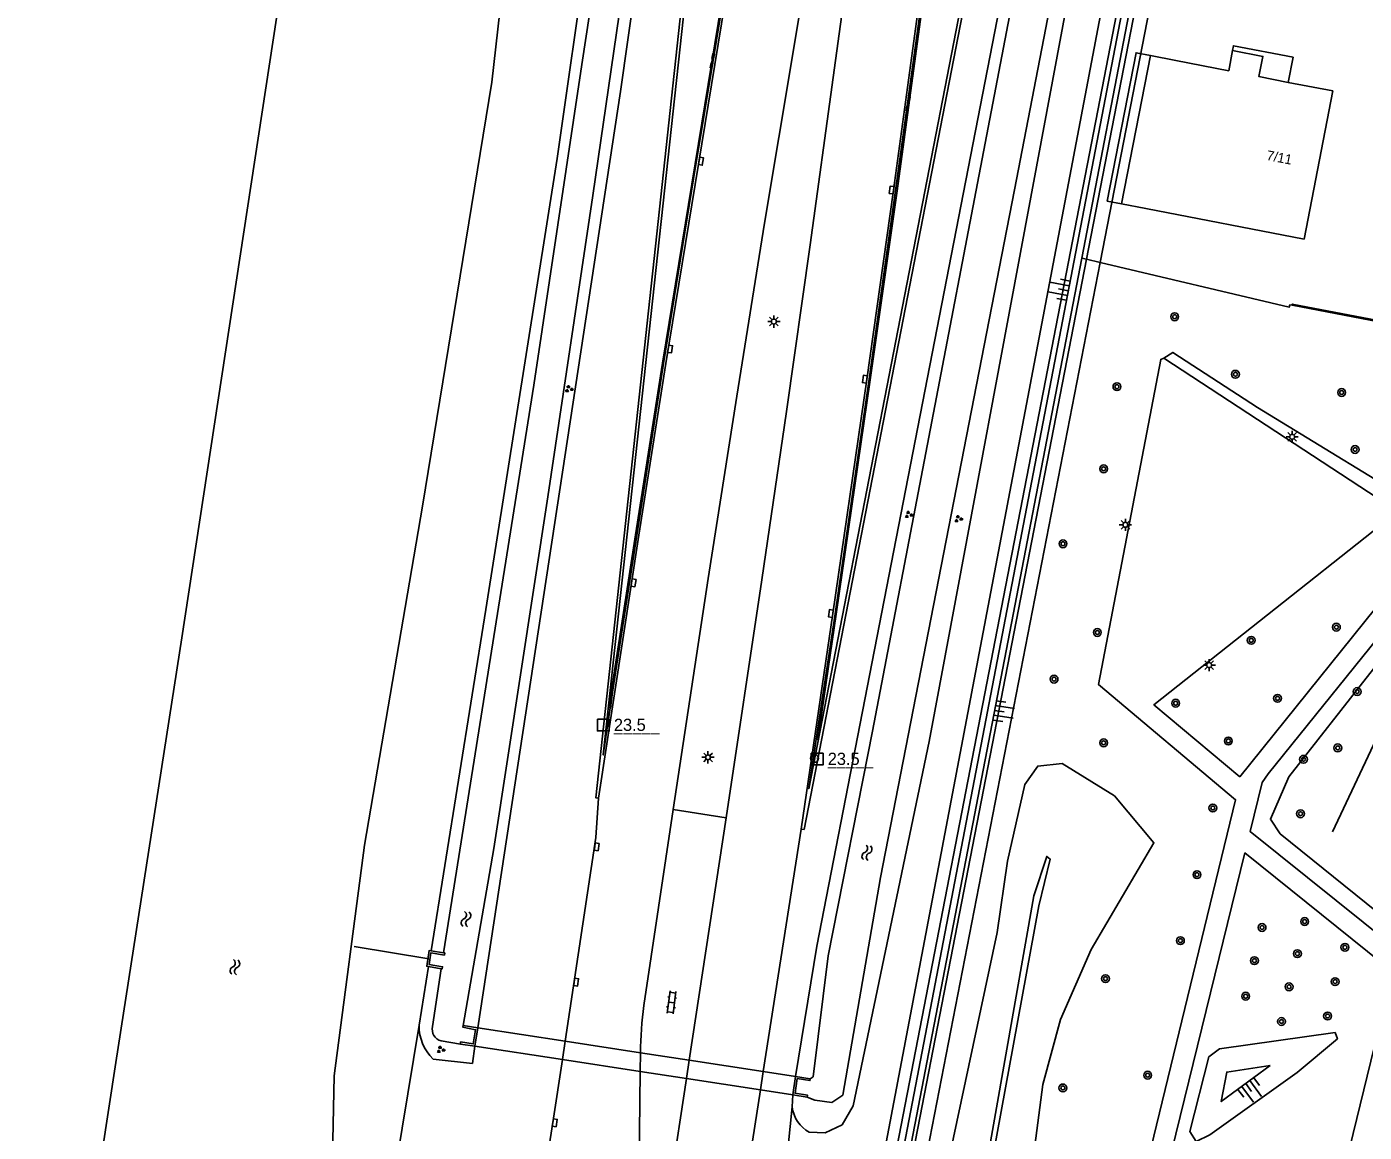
# Model space of a CAD drawing. Extents: x 125000 to 129004, y 397500 to 399008.
# Drawn here: x 126073.4 to 126209.9, y 398552.1 to 398664.9 of the extents above; entities that cross this region are included whole.
import ezdxf

# ---------------------------------------------------------------- set-up
doc = ezdxf.new("R2010")
doc.units = 0
for name, color, linetype in [('gg-afsc-erfafscheiding', 7, 'Continuous'), ('gg-afsc-geluidsscherm', 7, 'Continuous'), ('gg-anno-huisnummerreeks BGT', 7, 'Continuous'), ('gg-bbg-hoofdgebouw', 7, 'Continuous'), ('gg-bbg-luifel en loopbrug', 7, 'Continuous'), ('gg-knt-BGT kruinlijn', 7, 'Continuous'), ('gg-knt-bovenkant onderkant talud', 7, 'Continuous'), ('gg-knt-verharding', 7, 'Continuous'), ('gg-kntw-bovenkant insteek waterloop', 7, 'Continuous'), ('gg-kntw-waterlijn', 7, 'Continuous'), ('gg-kwrk-duiker nz buis', 7, 'Continuous'), ('gg-kwrk-faunavoorziening', 7, 'Continuous'), ('gg-kwrk-keermuur', 7, 'Continuous'), ('gg-kwrk-kunstwerk', 7, 'Continuous'), ('gg-kwrk-uitstroombak niveau min 01', 7, 'Continuous'), ('gt-anno-nummer hm paal', 7, 'Continuous'), ('gt-grn-afwateringsgoot', 7, 'Continuous'), ('gt-grn-groengrens', 7, 'Continuous'), ('gt-grn-groengrens NZ', 7, 'Continuous'), ('gt-grn-vlakafsluiter', 7, 'Continuous'), ('gt-symb-afwateringsgoot', 7, 'Continuous'), ('gt-symb-boom', 7, 'Continuous'), ('gt-symb-groenvak', 7, 'Continuous'), ('gt-symb-hm paal', 7, 'Continuous'), ('gt-symb-hoogtemerk', 7, 'Continuous'), ('gt-symb-klinker verharding', 7, 'Continuous'), ('gt-symb-kolk', 7, 'Continuous'), ('gt-symb-lichtmast', 7, 'Continuous'), ('gt-symb-talud symbool', 7, 'Continuous'), ('gt-symb-watersymbool', 7, 'Continuous')]:
    doc.layers.add(name, color=color, linetype=linetype)

# ---------------------------------------------------------------- blocks, each defined once
blk = doc.blocks.new('gt0-TALUD_1')
at = {"layer": 'gt-symb-talud symbool'}
for p, q in [((-1, -1), (-1, 0)), ((-0.5, -2), (-0.5, 0)), ((0, -1), (0, 0)), ((0.5, -2), (0.5, 0)), ((1, -1), (1, 0))]:
    blk.add_line(p, q, dxfattribs=at)
blk = doc.blocks.new('gt0-BOOM')
at = {"layer": 'gt-symb-boom'}
for radius in [0.4, 0.2]:
    blk.add_circle((0, 0), radius, dxfattribs=at)
blk = doc.blocks.new('gt0-KOLK')
at = {"layer": 'gt-symb-kolk'}
blk.add_lwpolyline([(0, 0), (0.37, 0), (0.37, 0.4), (-0.38, 0.4), (-0.38, 0), (0, 0)], dxfattribs=at)
blk = doc.blocks.new('gt0-GRVAK')
at = {"layer": 'gt-symb-groenvak'}
for p, q in [((-0.11, 0.19), (-0.23, 0.24)), ((-0.18, 0.15), (0.09, 0.15)), ((-0.09, 0.21), (-0.16, 0.32)), ((-0.05, 0.21), (-0.05, 0.39)), ((0, 0.21), (0.06, 0.32)), ((0.01, 0.19), (0.13, 0.24)), ((0.26, -0.05), (0.2, 0.06)), ((0.3, -0.05), (0.3, 0.13)), ((0.35, -0.05), (0.41, 0.06)), ((-0.24, -0.23), (-0.36, -0.18)), ((-0.32, -0.26), (-0.05, -0.26)), ((-0.23, -0.21), (-0.29, -0.09)), ((-0.18, -0.2), (-0.18, -0.02)), ((-0.14, -0.21), (-0.07, -0.09)), ((-0.12, -0.23), (0, -0.18)), ((0.24, -0.07), (0.12, -0.02)), ((0.17, -0.11), (0.44, -0.11)), ((0.37, -0.07), (0.49, -0.02))]:
    blk.add_line(p, q, dxfattribs=at)
blk = doc.blocks.new('gt0-KL1')
at = {"layer": 'gt-symb-klinker verharding'}
for p, q in [((-1.15, 0.3), (1.15, 0.3)), ((-1, -0.3), (-1, 0.3)), ((-0.5, 0.3), (-0.5, 0.45)), ((0, -0.3), (0, 0.3)), ((0.5, 0.3), (0.5, 0.45)), ((1, -0.3), (1, 0.3)), ((-1.15, -0.3), (1.15, -0.3)), ((-0.5, -0.45), (-0.5, -0.3)), ((0.5, -0.45), (0.5, -0.3))]:
    blk.add_line(p, q, dxfattribs=at)
blk = doc.blocks.new('gt0-WA')
at = {"layer": 'gt-symb-watersymbool'}
for centre, start, end in [((-0.32, 0.02), 28.0725, 151.9275), ((0.43, 0.42), 208.0725, 331.9275), ((-0.32, -0.43), 28.0725, 151.9275), ((0.43, -0.03), 208.0725, 331.9275)]:
    blk.add_arc(centre, 0.425, start, end, dxfattribs=at)
blk = doc.blocks.new('gt0-HMpaal')
at = {"layer": 'gt-symb-hm paal'}
blk.add_lwpolyline([(-0.6, 0.6), (0.6, 0.6), (0.6, -0.6), (-0.6, -0.6)], close=True, dxfattribs=at)
blk = doc.blocks.new('gt0-HMERK')
at = {"layer": 'gt-symb-hoogtemerk'}
blk.add_circle((0, 0), 0.4, dxfattribs=at)
blk.add_text('N.A.P', height=0.2, dxfattribs=at).set_placement((-0.35, -0.1))
blk = doc.blocks.new('gt0-LMAST')
at = {"layer": 'gt-symb-lichtmast'}
for p, q in [((-0.18, 0.17), (-0.45, 0.44)), ((-0.01, 0.25), (-0.01, 0.62)), ((0.17, 0.17), (0.44, 0.44)), ((-0.26, 0), (-0.63, 0)), ((-0.18, -0.18), (-0.45, -0.45)), ((-0.01, -0.25), (-0.01, -0.63)), ((0.44, -0.45), (0.17, -0.18)), ((0.24, 0), (0.62, 0))]:
    blk.add_line(p, q, dxfattribs=at)
blk.add_circle((-0.01, 0), 0.25, dxfattribs=at)
blk = doc.blocks.new('gt0-AFWGT_1')
at = {"layer": 'gt-symb-afwateringsgoot'}
for p, q in [((-1.08, 0), (-0.73, 0)), ((-0.23, 0), (0.22, 0)), ((0.72, 0), (1.07, 0))]:
    blk.add_line(p, q, dxfattribs=at)
for points in [[(-0.73, 0.08), (-0.23, 0.08), (-0.23, -0.08), (-0.73, -0.08)], [(0.22, 0.08), (0.72, 0.08), (0.72, -0.08), (0.22, -0.08)]]:
    blk.add_lwpolyline(points, close=True, dxfattribs=at)

msp = doc.modelspace()

# ---------------------------------------------------------------- linework, layer by layer
at = {"layer": 'gg-afsc-erfafscheiding'}
for p, q in [((126181.09, 398641.34), (126181.58, 398641.22)), ((126181.58, 398641.22), (126182.97, 398640.89))]:
    msp.add_line(p, q, dxfattribs=at)
msp.add_lwpolyline([(126182.97, 398640.89), (126202.29, 398636.33), (126202.33, 398636.58)], dxfattribs=at)
at = {"layer": 'gg-afsc-geluidsscherm'}
for p, q in [((126196.99, 398727.96), (126160.17, 398536.2)), ((126181.09, 398641.34), (126196.89, 398723.32))]:
    msp.add_line(p, q, dxfattribs=at)
msp.add_lwpolyline([(126160.17, 398536.2), (126160.81, 398536.12), (126181.09, 398641.34)], dxfattribs=at)
at = {"layer": 'gg-bbg-hoofdgebouw'}
for p, q in [((126185.17, 398646.86), (126188.11, 398662.01)), ((126188.11, 398662.01), (126190.7, 398661.5)), ((126185.17, 398646.86), (126187.65, 398646.39))]:
    msp.add_line(p, q, dxfattribs=at)
for points in [[(126190.7, 398661.5), (126196.1, 398660.45), (126196.5, 398662.51)], [(126202.18, 398659.27), (126199.18, 398659.86), (126199.59, 398661.92), (126196.5, 398662.51)], [(126187.65, 398646.39), (126203.8, 398643.28), (126206.73, 398658.39), (126202.18, 398659.27)]]:
    msp.add_lwpolyline(points, dxfattribs=at)
at = {"layer": 'gg-bbg-luifel en loopbrug'}
for points in [[(126185.17, 398646.86), (126183.7, 398647.15), (126186.65, 398662.29), (126188.11, 398662.01)], [(126202.18, 398659.27), (126202.67, 398661.84), (126196.59, 398663), (126196.5, 398662.51)]]:
    msp.add_lwpolyline(points, dxfattribs=at)
at = {"layer": 'gg-knt-BGT kruinlijn'}
for p, q in [((126181.58, 398641.22), (126197.49, 398723.2)), ((126160.98, 398535.11), (126181.58, 398641.22))]:
    msp.add_line(p, q, dxfattribs=at)
msp.add_lwpolyline([(126196.61, 398728.05), (126161.36, 398546.18), (126156.59, 398546.33), (126156.01, 398536.5)], dxfattribs=at)
at = {"layer": 'gg-knt-bovenkant onderkant talud'}
for p, q in [((126196.95, 398712.74), (126182.97, 398640.89)), ((126182.97, 398640.89), (126162.33, 398534.73))]:
    msp.add_line(p, q, dxfattribs=at)
for points in [[(126194.86, 398728.47), (126160.48, 398547.68), (126156.72, 398548.19)], [(126220.76, 398611.3), (126219.22, 398609.96), (126210.51, 398598.95), (126202.26, 398588.41), (126200.37, 398584.09), (126201.37, 398582.59), (126211.2, 398574.64), (126213.05, 398582.62), (126220.85, 398610.36), (126220.76, 398611.3)], [(126206.71, 398582.8), (126215.65, 398601.77), (126218.05, 398606.92), (126220.76, 398611.3)], [(126166.32, 398543.76), (126172.46, 398572.5), (126173.5, 398579.78), (126175.27, 398587.6), (126176.61, 398589.49), (126179.1, 398589.76), (126184.44, 398586.45), (126188.46, 398581.66), (126182.07, 398570.78), (126178.91, 398563.65), (126177.13, 398557.01), (126175.55, 398544.99), (126174.58, 398531.11), (126174.74, 398519.37), (126173.91, 398508.13), (126173.78, 398502.86), (126169.63, 398504.05), (126162.76, 398506.19), (126160.8, 398507.57), (126159.78, 398510.17), (126160.28, 398528.16), (126163.9, 398530.72), (126166.32, 398543.76)], [(126165.25, 398512.38), (126165.68, 398512.23), (126170.73, 398542.55), (126176.72, 398575.24), (126177.86, 398580.01), (126177.53, 398580.28), (126176.22, 398576.24), (126170.28, 398542.65), (126165.25, 398512.38)], [(126194.19, 398551.85), (126192.77, 398551.18), (126192.13, 398552.19), (126194.09, 398559.84), (126195.16, 398560.65), (126206.97, 398562.29), (126207.21, 398561.67), (126203.08, 398558.22), (126194.19, 398551.85)], [(126200.34, 398558.94), (126195.91, 398558.26), (126195.35, 398555.25), (126200.34, 398558.94)]]:
    msp.add_lwpolyline(points, dxfattribs=at)
at = {"layer": 'gg-knt-verharding'}
for p, q in [((126136.39, 398565.06), (126139.37, 398585.07)), ((126139.37, 398585.07), (126144.78, 398584.23)), ((126144.78, 398584.23), (126141.02, 398559.48)), ((126152.43, 398583.07), (126148.58, 398558.33)), ((126128.34, 398561.42), (126128.06, 398559.55)), ((126136.03, 398560.24), (126136.02, 398558.33)), ((126141.02, 398559.48), (126140.74, 398557.61)), ((126135.86, 398546.14), (126136.02, 398558.33)), ((126148.58, 398558.33), (126148.29, 398556.45)), ((126148.29, 398556.45), (126145.64, 398539.4))]:
    msp.add_line(p, q, dxfattribs=at)
for points in [[(126131.75, 398586.23), (126135.87, 398613.06), (126138.63, 398630.57), (126150.31, 398701.8), (126155.6, 398734.99), (126158.01, 398750.77)], [(126139.37, 398585.07), (126142.96, 398608.65), (126145.88, 398627.24), (126148.7, 398644.91), (126151.63, 398662.39), (126157.23, 398696.4), (126162.84, 398731.42), (126165.49, 398748.94)], [(126144.78, 398584.23), (126148.42, 398608.5), (126150.95, 398625.68), (126153.36, 398642.7), (126160.4, 398693.94), (126163.12, 398713.19), (126168.35, 398748.24)], [(126175.83, 398746.4), (126173.65, 398732.02), (126170.17, 398708.03), (126164.64, 398668.51), (126161.88, 398648.26), (126159.14, 398628.96), (126155.67, 398605.05), (126152.43, 398583.07)], [(126176.37, 398501.99), (126196.8, 398586.06), (126182.81, 398597.82), (126189.17, 398630.99), (126189.47, 398631.13)], [(126189.47, 398631.13), (126217.07, 398613.07), (126221.84, 398618.88)], [(126218.63, 398566.51), (126198.3, 398582.81), (126199.51, 398587.83), (126200.14, 398588.69), (126223.32, 398617.4)], [(126197.25, 398588.4), (126188.46, 398595.76), (126211.66, 398614.11), (126215.74, 398611.41), (126197.25, 398588.4)], [(126131.75, 398586.23), (126131.49, 398582.19), (126128.34, 398561.42)], [(126178.43, 398501.87), (126197.76, 398580.63), (126218.09, 398564.28)], [(126128.06, 398559.55), (126127.08, 398553.12), (126125.8, 398544.89)], [(126140.74, 398557.61), (126139.15, 398547.15), (126136.8, 398532.05)]]:
    msp.add_lwpolyline(points, dxfattribs=at)
msp.add_arc((126174.31, 398559.8), 38.28, 172.1086, 179.3397, dxfattribs=at)
at = {"layer": 'gg-kntw-bovenkant insteek waterloop'}
for p, q in [((126113.43, 398563.05), (126114.39, 398569.03)), ((126119.13, 398560.91), (126118.87, 398559.13)), ((126118.87, 398559.13), (126114.85, 398559.6)), ((126151.52, 398554.73), (126151.59, 398555.95))]:
    msp.add_line(p, q, dxfattribs=at)
for points in [[(126119.44, 398562.78), (126134.01, 398658.35), (126142.01, 398714.69), (126143.8, 398716.35), (126148.16, 398745.74)], [(126114.65, 398570.64), (126120.25, 398605.47), (126127.53, 398651.49), (126133.72, 398694.79), (126141.31, 398744.87)], [(126185.47, 398732.5), (126154.05, 398571.12), (126151.88, 398557.83)], [(126110.66, 398542.54), (126104.52, 398546.36), (126104.76, 398557.87), (126107.84, 398581.42), (126113.76, 398616.03), (126120.84, 398659.3), (126127.63, 398719.14), (126122.25, 398729.36), (126117.37, 398729.58)], [(126191.19, 398729.36), (126165.51, 398592), (126157.77, 398554.82), (126156.63, 398552.89), (126154.88, 398552.07), (126153.27, 398552.13)], [(126073.36, 398500), (126082.45, 398559.25), (126089.19, 398602.57), (126102.6, 398690.36), (126107.73, 398722.89)], [(126200.78, 398504.68), (126199.84, 398504.37), (126198.75, 398504.68), (126198, 398506.06), (126198.13, 398508.25), (126211.68, 398563.69)]]:
    msp.add_lwpolyline(points, dxfattribs=at)
for centre, radius, start, end in [((126118.21, 398563), 4.78, 179.5132, 225.3927), ((126154.94, 398555.14), 3.44, 186.8562, 241.031)]:
    msp.add_arc(centre, radius, start, end, dxfattribs=at)
at = {"layer": 'gg-kntw-waterlijn'}
for p, q in [((126115.67, 398568.82), (126114.8, 398562.93)), ((126115.68, 398561.45), (126117.64, 398561.13))]:
    msp.add_line(p, q, dxfattribs=at)
for points in [[(126142.87, 398744.49), (126140.85, 398732.04), (126136.61, 398704.08), (126130.03, 398661.09), (126125.13, 398628.38), (126115.91, 398570.45)], [(126117.94, 398563.03), (126121.07, 398581.07), (126126.56, 398616.97), (126131.18, 398647.72), (126135.47, 398677.2), (126145.56, 398744.14)], [(126153.36, 398557.59), (126153.68, 398557.79), (126155.2, 398570.14), (126159.73, 398593.07), (126182.74, 398713.11), (126186.18, 398732.27)], [(126189.97, 398729.61), (126174.23, 398648.3), (126160.56, 398578.13), (126156.69, 398555.92), (126155.59, 398555.16), (126153.83, 398555.39), (126153.07, 398555.72)]]:
    msp.add_lwpolyline(points, dxfattribs=at)
msp.add_arc((126116.01, 398562.64), 1.24, 166.5714, 254.353, dxfattribs=at)
at = {"layer": 'gg-kwrk-duiker nz buis'}
msp.add_line((126106.8, 398571.08), (126114.43, 398569.84), dxfattribs=at)
at = {"layer": 'gg-kwrk-faunavoorziening'}
for p, q in [((126119.44, 398562.78), (126128.34, 398561.42)), ((126128.34, 398561.42), (126136.03, 398560.24)), ((126119.13, 398560.91), (126128.06, 398559.55)), ((126136.03, 398560.24), (126141.02, 398559.48)), ((126128.06, 398559.55), (126136.02, 398558.33)), ((126141.02, 398559.48), (126148.58, 398558.33)), ((126136.02, 398558.33), (126140.74, 398557.61)), ((126140.74, 398557.61), (126148.29, 398556.45)), ((126148.58, 398558.33), (126151.88, 398557.83)), ((126148.29, 398556.45), (126151.59, 398555.95))]:
    msp.add_line(p, q, dxfattribs=at)
at = {"layer": 'gg-kwrk-keermuur'}
for points in [[(126220.34, 398662.19), (126214.89, 398634.29), (126202.59, 398636.65), (126202.57, 398636.53)], [(126202.57, 398636.53), (126214.98, 398634.15), (126220.44, 398662.05), (126223.79, 398661.4), (126223.81, 398661.48)]]:
    msp.add_lwpolyline(points, dxfattribs=at)
at = {"layer": 'gg-kwrk-kunstwerk'}
for points in [[(126157.02, 398750.07), (126156.01, 398744.26), (126154.76, 398738.57), (126153, 398732.28), (126150.8, 398725.83), (126148.36, 398719.69), (126146.68, 398715.99), (126145.64, 398713.93), (126132.23, 398590.63), (126132.94, 398595.45)], [(126157.65, 398750.86), (126155.25, 398735.05), (126149.95, 398701.86), (126138.28, 398630.63), (126135.52, 398613.11), (126132.81, 398595.47)], [(126176.18, 398746.32), (126174.01, 398731.96), (126170.53, 398707.98), (126165, 398668.46), (126162.24, 398648.21), (126159.5, 398628.91), (126156.03, 398605), (126154.14, 398592.22)], [(126176.84, 398745.29), (126176.19, 398739.21), (126175.8, 398732.85), (126175.71, 398727.07), (126176.02, 398719.82), (126176.65, 398713.35), (126177.22, 398709.07), (126152.74, 398583.04), (126152.43, 398583.07)], [(126153.97, 398592.25), (126153.21, 398587.19), (126176.92, 398709.12), (126176.29, 398713.5), (126175.77, 398719.03), (126175.45, 398724.85), (126175.39, 398729.79), (126175.62, 398736.29), (126176.14, 398742.32), (126176.54, 398745.37)], [(126155.44, 398743.29), (126154.63, 398739.36), (126153.11, 398733.61), (126151.16, 398727.72), (126149.23, 398722.62), (126147.14, 398717.64), (126145.31, 398713.98), (126131.46, 398586.26), (126131.75, 398586.23)]]:
    msp.add_lwpolyline(points, dxfattribs=at)
at = {"layer": 'gg-kwrk-uitstroombak niveau min 01'}
for p, q in [((126115.91, 398570.45), (126114.65, 398570.64)), ((126114.39, 398569.03), (126115.67, 398568.82)), ((126117.94, 398563.03), (126119.44, 398562.78)), ((126119.44, 398562.78), (126119.13, 398560.91)), ((126119.13, 398560.91), (126117.64, 398561.13)), ((126151.59, 398555.95), (126151.88, 398557.83)), ((126151.88, 398557.83), (126153.36, 398557.59)), ((126153.07, 398555.72), (126151.59, 398555.95))]:
    msp.add_line(p, q, dxfattribs=at)
for points in [[(126114.65, 398570.64), (126114.44, 398570.67), (126114.21, 398569.06), (126114.39, 398569.03)], [(126115.67, 398568.82), (126115.78, 398568.8), (126115.82, 398569.02), (126114.46, 398569.24), (126114.62, 398570.42), (126116.01, 398570.21), (126116.04, 398570.43), (126115.91, 398570.45)], [(126117.64, 398561.13), (126117.67, 398561.35), (126118.95, 398561.14), (126119.2, 398562.59), (126117.91, 398562.85), (126117.94, 398563.03)], [(126153.36, 398557.59), (126153.33, 398557.4), (126152.05, 398557.6), (126151.82, 398556.11), (126153.1, 398555.91), (126153.07, 398555.72)]]:
    msp.add_lwpolyline(points, dxfattribs=at)
at = {"layer": 'gt-grn-afwateringsgoot'}
for p, q in [((126132.81, 398595.47), (126132.94, 398595.45)), ((126154.14, 398592.22), (126153.97, 398592.25))]:
    msp.add_line(p, q, dxfattribs=at)
for points in [[(126132.94, 398595.45), (126132.97, 398595.45), (126133.17, 398597.05), (126138.4, 398630.59), (126141.46, 398649.44), (126147.3, 398684.74), (126152.8, 398718.55), (126155.39, 398735.05), (126157.81, 398750.82)], [(126176.05, 398746.35), (126172.47, 398722.35), (126170.39, 398707.99), (126167.56, 398687.96), (126162.09, 398648.25), (126159.38, 398628.98), (126155.9, 398605.02), (126153.97, 398592.25)]]:
    msp.add_lwpolyline(points, dxfattribs=at)
at = {"layer": 'gt-grn-groengrens'}
msp.add_line((126113.43, 398563.05), (126111.12, 398548.96), dxfattribs=at)
msp.add_lwpolyline([(126226.14, 398661.04), (126227, 398657.79), (126222.92, 398626.44), (126222.25, 398622.55), (126219.67, 398617.59), (126217.33, 398614.94), (126199.06, 398626.08), (126190.39, 398631.71), (126189.47, 398631.13)], dxfattribs=at)
at = {"layer": 'gt-grn-groengrens NZ'}
msp.add_line((126151.52, 398554.73), (126150.49, 398544.67), dxfattribs=at)
at = {"layer": 'gt-grn-vlakafsluiter'}
msp.add_line((126202.57, 398636.53), (126202.33, 398636.58), dxfattribs=at)

# ---------------------------------------------------------------- block references
at = {"layer": 'gt-symb-afwateringsgoot'}
for p, xscale, yscale, rotation in [((126143.37, 398661.46), 1.0001037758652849, 1.0001037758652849, 79.70412080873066), ((126163.36, 398657.06), 1.0000031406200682, 1.0000031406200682, 79.69579411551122)]:
    msp.add_blockref('gt0-AFWGT_1', p, dxfattribs=dict(at, xscale=xscale, yscale=yscale, rotation=rotation))
at = {"layer": 'gt-symb-boom'}
for p in [(126190.59, 398635.35), (126196.79, 398629.48), (126184.69, 398628.21), (126207.64, 398627.62), (126209.01, 398621.8), (126183.33, 398619.83), (126179.18, 398612.18), (126207.1, 398603.67), (126182.69, 398603.13), (126198.4, 398602.33), (126178.27, 398598.37), (126201.09, 398596.41), (126209.22, 398597.1), (126190.69, 398595.91), (126183.33, 398591.87), (126196.07, 398592.06), (126207.24, 398591.35), (126203.74, 398590.19), (126194.48, 398585.22), (126203.44, 398584.63), (126192.86, 398578.41), (126203.86, 398573.63), (126199.51, 398573.02), (126191.17, 398571.68), (126207.97, 398571), (126198.73, 398569.64), (126203.12, 398570.35), (126183.52, 398567.8), (126202.27, 398566.97), (126206.97, 398567.5), (126197.84, 398566.01), (126206.2, 398563.99), (126201.49, 398563.43), (126187.83, 398557.95), (126179.17, 398556.65)]:
    msp.add_blockref('gt0-BOOM', p, dxfattribs=at)
at = {"layer": 'gt-symb-groenvak'}
for p in [(126128.72, 398627.97), (126163.42, 398615.15), (126168.49, 398614.72), (126115.62, 398560.55)]:
    msp.add_blockref('gt0-GRVAK', p, dxfattribs=at)
at = {"layer": 'gt-symb-hm paal'}
for p in [(126132.24, 398593.68), (126154.08, 398590.21)]:
    msp.add_blockref('gt0-HMpaal', p, dxfattribs=at)
at = {"layer": 'gt-symb-hoogtemerk'}
msp.add_blockref('gt0-HMERK', (126153.81, 398590.28), dxfattribs=at)
at = {"layer": 'gt-symb-klinker verharding', "rotation": 82.9318599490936}
msp.add_blockref('gt0-KL1', (126139.21, 398565.38), dxfattribs=at)
at = {"layer": 'gt-symb-kolk'}
for p, rotation in [((126142.02, 398651.25), -100.01793447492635), ((126161.88, 398648.26), 82.24257421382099), ((126138.86, 398632.08), -99.20796905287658), ((126159.14, 398628.96), 81.95093829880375), ((126135.13, 398608.22), -98.8594293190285), ((126155.67, 398605.05), 81.72410717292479), ((126131.36, 398581.27), -98.16250946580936), ((126129.27, 398567.47), -98.62422873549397), ((126127.08, 398553.12), -98.68085058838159)]:
    msp.add_blockref('gt0-KOLK', p, dxfattribs=dict(at, rotation=rotation))
at = {"layer": 'gt-symb-lichtmast'}
for p in [(126149.67, 398634.86), (126202.59, 398623.1), (126185.56, 398614.12), (126194.12, 398599.8), (126142.94, 398590.39)]:
    msp.add_blockref('gt0-LMAST', p, dxfattribs=at)
at = {"layer": 'gt-symb-talud symbool'}
for p, xscale, yscale, rotation in [((126179.72, 398638.01), 0.9996464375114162, 0.9996464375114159, -100.78161673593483), ((126172.19, 398595.18), 1.0000844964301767, 1.000084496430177, 81.08396326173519), ((126197.85, 398557.1), 1.0004304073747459, 1.0004304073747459, 36.423178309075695)]:
    msp.add_blockref('gt0-TALUD_1', p, dxfattribs=dict(at, xscale=xscale, yscale=yscale, rotation=rotation))
at = {"layer": 'gt-symb-watersymbool'}
for p, rotation in [((126159.18, 398580.7), -99.84862238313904), ((126118.21, 398573.82), 84.0329623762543), ((126094.61, 398568.92), 84.03296237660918)]:
    msp.add_blockref('gt0-WA', p, dxfattribs=dict(at, rotation=rotation))

# ---------------------------------------------------------------- texts
at = {"layer": 'gg-anno-huisnummerreeks BGT'}
msp.add_text('7/11', height=1, rotation=349, dxfattribs=at).set_placement((126199.91, 398651.36))
at = {"layer": 'gt-anno-nummer hm paal'}
for p in [(126133.32, 398593.08), (126155.16, 398589.61)]:
    msp.add_text('23.5', height=1.25, dxfattribs=at).set_placement(p)
at = {"layer": 'gt-symb-hm paal'}
for p in [(126133.32, 398593.08), (126155.16, 398589.61)]:
    msp.add_text('_____', height=1.25, dxfattribs=at).set_placement(p)

doc.saveas('drawing.dxf')
